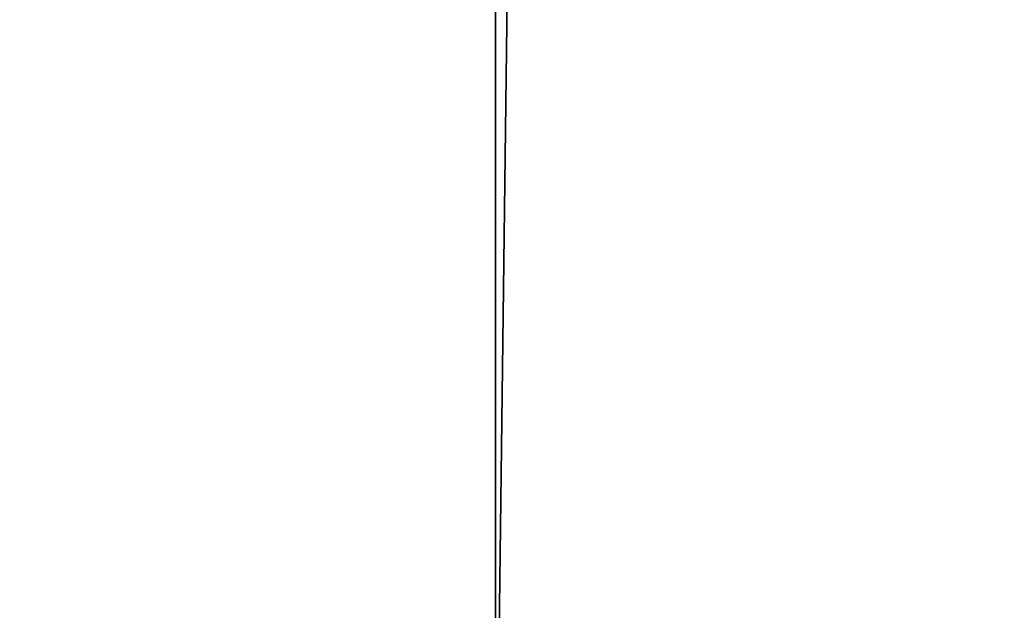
# Model space of a CAD drawing. Extents: x 0 to 7, y 0 to 11.4.
# Tile 376 of 656: x 3.149896 to 3.150111, y 0.200065 to 0.200195. Entities that reach past the tile are written whole.
import ezdxf

# ---------------------------------------------------------------- set-up
doc = ezdxf.new("R2010")
doc.units = 0
doc.header["$LTSCALE"] = 2.54
doc.layers.get('0').update_dxf_attribs({"color": 13, "linetype": 'CONTINUOUS'})

# ---------------------------------------------------------------- blocks, each defined once
blk = doc.blocks.new('KUBEK_NA_SZCZOTECZKI_DEMIT')
at = {"color": 0}
for p, q in [((3.15, 0.4, 6.3), (3.15, 0.2, 6.3)), ((3.15, 0.2, 6.3), (3.15255184, 0.4, 6.25781212)), ((3.15, 0.2, 6.3), (3.15255184, 0.4, 6.25781212)), ((3.15, 0.4, 6.3), (3.15, 0.2, 6.3))]:
    blk.add_line(p, q, dxfattribs=at)
mesh = blk.add_polyface(dxfattribs=at)
corners = [(3.15, 0.4, 6.3), (3.15, 0.2, 6.3), (3.15255184, 0.2, 6.34218788)]
mesh.append_faces([[corners[k] for k in face] for face in [(0, 1, 2)]], dxfattribs={"color": 0})
mesh = blk.add_polyface(dxfattribs=at)
corners = [(3.15, 0.4, 6.3), (3.15255184, 0.2, 6.34218788), (3.15255184, 0.4, 6.34218788)]
mesh.append_faces([[corners[k] for k in face] for face in [(0, 1, 2)]], dxfattribs={"color": 0})
mesh = blk.add_polyface(dxfattribs=at)
corners = [(3.15255184, 0.4, 6.25781212), (3.15255184, 0.2, 6.25781212), (3.15, 0.2, 6.3)]
mesh.append_faces([[corners[k] for k in face] for face in [(0, 1, 2)]], dxfattribs={"color": 0})
mesh = blk.add_polyface(dxfattribs=at)
corners = [(3.15255184, 0.4, 6.25781212), (3.15, 0.2, 6.3), (3.15, 0.4, 6.3)]
mesh.append_faces([[corners[k] for k in face] for face in [(0, 1, 2)]], dxfattribs={"color": 0})
mesh = blk.add_polyface(dxfattribs=at)
corners = [(3.5, 0.35, 6.975), (3.14844017, 0.35, 6.95717087), (3.5, 0.2, 6.975)]
mesh.append_faces([[corners[k] for k in face] for face in [(0, 1, 2)]], dxfattribs={"color": 0})
mesh = blk.add_polyface(dxfattribs=at)
corners = [(3.5, 0.2, 6.975), (3.14844017, 0.35, 6.95717087), (3.14844017, 0.2, 6.95717087)]
mesh.append_faces([[corners[k] for k in face] for face in [(0, 1, 2)]], dxfattribs={"color": 0})
mesh = blk.add_polyface(dxfattribs=at)
corners = [(3.5, 0.35, 0.02500005), (3.14844017, 0.2, 0.04282929), (3.14844017, 0.35, 0.04282929)]
mesh.append_faces([[corners[k] for k in face] for face in [(0, 1, 2)]], dxfattribs={"color": 0})
mesh = blk.add_polyface(dxfattribs=at)
corners = [(3.5, 0.2, 0.02500005), (3.14844017, 0.2, 0.04282929), (3.5, 0.35, 0.02500005)]
mesh.append_faces([[corners[k] for k in face] for face in [(0, 1, 2)]], dxfattribs={"color": 0})

msp = doc.modelspace()

# ---------------------------------------------------------------- block references
at = {"color": 0}
msp.add_blockref('KUBEK_NA_SZCZOTECZKI_DEMIT', (0, 0), dxfattribs=at)

doc.saveas('drawing.dxf')
